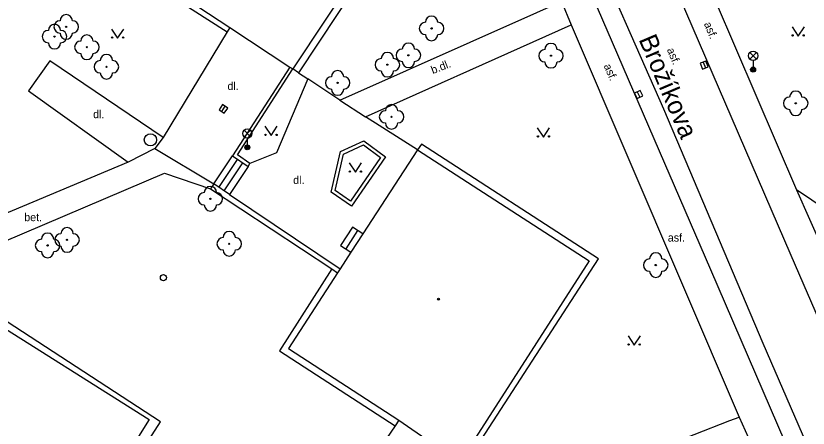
# Model space of a CAD drawing. Extents: x -598233 to -596890, y -1157848 to -1156431.
# Drawn here: x -597069.8 to -597005.4, y -1157291.6 to -1157258 of the extents above; entities that cross this region are included whole.
import ezdxf

# ---------------------------------------------------------------- set-up
doc = ezdxf.new("R2010")
doc.units = 0
for name, color, linetype in [('Level 10', 7, 'Continuous'), ('Level 11', 7, 'Continuous'), ('Level 22', 7, 'Continuous'), ('Level 27', 7, 'Continuous'), ('Level 28', 7, 'Continuous'), ('Level 33', 7, 'Continuous'), ('Level 36', 7, 'Continuous'), ('Level 39', 7, 'Continuous'), ('Level 40', 7, 'Continuous'), ('Level 49', 7, 'Continuous'), ('Level 5', 7, 'Continuous'), ('Level 7', 7, 'Continuous')]:
    doc.layers.add(name, color=color, linetype=linetype)

msp = doc.modelspace()

# ---------------------------------------------------------------- linework, layer by layer
at = {"layer": 'Level 10'}
for points in [[(-596978.51, -1157343.1), (-596987.4699, -1157321.85), (-596994.96, -1157304.88), (-597006.82, -1157277.51), (-597027.09, -1157230.49), (-597027.58, -1157229.36), (-597027.95, -1157228.5)], [(-596982.87, -1157349.46), (-597001.19, -1157306.9), (-597013.35, -1157278.68), (-597025.06, -1157251.55), (-597033.38, -1157232.27)]]:
    msp.add_lwpolyline(points, dxfattribs=at)
at = {"layer": 'Level 11'}
for points in [[(-596978.34, -1157359.07), (-596980.98, -1157352.99), (-596979.84, -1157352.29), (-596985.46, -1157339.2199), (-596993.35, -1157321.19), (-597001.74, -1157301.65), (-597009.1, -1157284.67), (-597017.17, -1157265.62), (-597023.63, -1157250.92), (-597030.55, -1157234.63), (-597032.4, -1157230.67), (-597033.51, -1157229.25), (-597034.7199, -1157228.04), (-597036.2199, -1157226.95), (-597036.64, -1157226.73), (-597037.78, -1157226.14), (-597039.25, -1157225.6), (-597041.06, -1157225.24), (-597042.55, -1157225.13)], [(-597050.11, -1157236.6599), (-597045, -1157240), (-597035.83, -1157246), (-597037.21, -1157248.09), (-597046.84, -1157262.6599)], [(-597017.95, -1157245.2199), (-597006.39, -1157272.19)], [(-597057.08, -1157246.26), (-597061.83, -1157253.43), (-597052.64, -1157259.35)], [(-597043.48, -1157264.89), (-597027.47, -1157257.76), (-597025.4699, -1157256.87)], [(-597025.4699, -1157256.87), (-597024.69, -1157258.78)], [(-597052.4099, -1157258.98), (-597052.64, -1157259.35)], [(-597041.4, -1157266.26), (-597026.75, -1157259.7), (-597024.69, -1157258.78)], [(-597024.69, -1157258.78), (-597011.04, -1157290.6599)], [(-597052.64, -1157259.35), (-597057.83, -1157267.93)], [(-597057.83, -1157267.93), (-597067.05, -1157261.69), (-597068.76, -1157264.13)], [(-597046.84, -1157262.6599), (-597047.29, -1157262.36)], [(-597046.84, -1157262.6599), (-597046.09, -1157263.1599)], [(-597046.09, -1157263.1599), (-597048.64, -1157269.17), (-597050.78, -1157270.04)], [(-597043.48, -1157264.89), (-597046.09, -1157263.1599)], [(-597068.76, -1157264.13), (-597060.68, -1157269.94)], [(-597043.48, -1157264.89), (-597041.4, -1157266.26)], [(-597037.1599, -1157268.92), (-597041.4, -1157266.26)], [(-597057.83, -1157267.93), (-597058.5, -1157268.83)], [(-597033.24, -1157294.42), (-597022.46, -1157277.79), (-597036.86, -1157268.46), (-597037.1599, -1157268.92)], [(-597058.5, -1157268.83), (-597060.68, -1157269.94)], [(-597058.5, -1157268.83), (-597053.7199, -1157271.7)], [(-597060.68, -1157269.94), (-597079.54, -1157277.85)], [(-597053.7199, -1157271.7), (-597052.21, -1157269.43)], [(-597053.3, -1157271.98), (-597051.79, -1157269.7199)], [(-597052.87, -1157272.26), (-597051.37, -1157270)], [(-597050.94, -1157270.29), (-597052.44, -1157272.55)], [(-597077.39, -1157279.19), (-597057.73, -1157270.83)], [(-597057.73, -1157270.83), (-597054, -1157272.11)], [(-596998.79, -1157277.27), (-597003.89, -1157273.86), (-597006.39, -1157272.19)], [(-597006.39, -1157272.19), (-597004.27, -1157276.94)], [(-597041.62, -1157275.75), (-597042.46, -1157275.2199), (-597043.42, -1157276.7199), (-597042.59, -1157277.25)], [(-597042.04, -1157275.48), (-597043, -1157276.98)], [(-597044.13, -1157278.61), (-597048.39, -1157285.27), (-597038.99, -1157291.36)], [(-597068.78, -1157307.79), (-597058.04, -1157291.05), (-597072.39, -1157281.68), (-597072.7199, -1157282.18)], [(-597038.69, -1157290.9), (-597038.99, -1157291.36)], [(-597028.69, -1157297.42), (-597014.7, -1157292.06), (-597011.79, -1157290.94), (-597011.04, -1157290.6599)], [(-597011.04, -1157290.6599), (-597010.32, -1157292.29)], [(-597038.99, -1157291.36), (-597042.52, -1157296.5)]]:
    msp.add_lwpolyline(points, dxfattribs=at)
at = {"layer": 'Level 22'}
for centre in [(-597065.71, -1157258.94), (-597036.03, -1157259.06), (-597066.6599, -1157259.73), (-597064.03, -1157260.59), (-597037.9099, -1157261.25), (-597026.33, -1157261.28), (-597062.44, -1157262.18), (-597039.62, -1157262.01), (-597043.6599, -1157263.49), (-597006.45, -1157265.15), (-597039.28, -1157266.25), (-597054, -1157272.9099), (-597065.64, -1157276.25), (-597067.2199, -1157276.7), (-597052.4699, -1157276.57), (-597017.82, -1157278.3)]:
    msp.add_circle(centre, 0.05, dxfattribs=at)
for centre, start, end in [((-597066.21, -1157258.94), 90, 270), ((-597065.71, -1157258.44), 0, 180), ((-597065.21, -1157258.94), 270, 90), ((-597036.03, -1157258.56), 0, 180), ((-597066.6599, -1157259.23), 0, 180), ((-597036.53, -1157259.06), 90, 270), ((-597035.53, -1157259.06), 270, 90), ((-597067.1599, -1157259.73), 90, 270), ((-597065.71, -1157259.44), 180, 0), ((-597066.1599, -1157259.73), 270, 90), ((-597064.03, -1157260.09), 0, 180), ((-597036.03, -1157259.56), 180, 0), ((-597066.6599, -1157260.23), 180, 0), ((-597064.53, -1157260.59), 90, 270), ((-597063.53, -1157260.59), 270, 90), ((-597037.9099, -1157260.75), 0, 180), ((-597026.33, -1157260.78), 0, 180), ((-597039.62, -1157261.51), 0, 180), ((-597038.4099, -1157261.25), 90, 270), ((-597037.4099, -1157261.25), 270, 90), ((-597026.83, -1157261.28), 90, 270), ((-597025.83, -1157261.28), 270, 90), ((-597064.03, -1157261.09), 180, 0), ((-597062.44, -1157261.68), 0, 180), ((-597040.12, -1157262.01), 90, 270), ((-597039.12, -1157262.01), 270, 90), ((-597062.94, -1157262.18), 90, 270), ((-597061.94, -1157262.18), 270, 90), ((-597037.9099, -1157261.75), 180, 0), ((-597026.33, -1157261.78), 180, 0), ((-597062.44, -1157262.68), 180, 0), ((-597043.6599, -1157262.99), 0, 180), ((-597039.62, -1157262.51), 180, 0), ((-597044.1599, -1157263.49), 90, 270), ((-597043.1599, -1157263.49), 270, 90), ((-597043.6599, -1157263.99), 180, 0), ((-597006.45, -1157264.65), 0, 180), ((-597006.95, -1157265.15), 90, 270), ((-597005.95, -1157265.15), 270, 90), ((-597039.28, -1157265.75), 0, 180), ((-597039.78, -1157266.25), 90, 270), ((-597038.78, -1157266.25), 270, 90), ((-597006.45, -1157265.65), 180, 0), ((-597039.28, -1157266.75), 180, 0), ((-597054, -1157272.4099), 0, 180), ((-597054.5, -1157272.9099), 90, 270), ((-597053.5, -1157272.9099), 270, 90), ((-597054, -1157273.4099), 180, 0), ((-597067.2199, -1157276.2), 0, 180), ((-597066.14, -1157276.25), 90, 270), ((-597065.64, -1157275.75), 0, 180), ((-597065.14, -1157276.25), 270, 90), ((-597052.4699, -1157276.07), 0, 180), ((-597067.7199, -1157276.7), 90, 270), ((-597066.7199, -1157276.7), 270, 90), ((-597052.9699, -1157276.57), 90, 270), ((-597051.9699, -1157276.57), 270, 90), ((-597065.64, -1157276.75), 180, 0), ((-597052.4699, -1157277.07), 180, 0), ((-597067.2199, -1157277.2), 180, 0), ((-597017.82, -1157277.8), 0, 180), ((-597018.32, -1157278.3), 90, 270), ((-597017.32, -1157278.3), 270, 90), ((-597017.82, -1157278.8), 180, 0)]:
    msp.add_arc(centre, 0.5, start, end, dxfattribs=at)
at = {"layer": 'Level 27'}
for p, q in [((-597013.9714, -1157261.8073), (-597013.7886, -1157262.2727)), ((-597019.3189, -1157264.205), (-597019.1011, -1157264.655)), ((-597053.0801, -1157265.8071), (-597052.7999, -1157265.3929))]:
    msp.add_line(p, q, dxfattribs=at)
for points in [[(-597014.2041, -1157261.8987), (-597014.0213, -1157262.3641), (-597013.5559, -1157262.1813), (-597013.7387, -1157261.7159)], [(-597019.5439, -1157264.3138), (-597019.3262, -1157264.7639), (-597018.8761, -1157264.5462), (-597019.0938, -1157264.0961)], [(-597052.873, -1157265.9472), (-597052.5928, -1157265.533), (-597053.007, -1157265.2528), (-597053.2872, -1157265.667)]]:
    msp.add_lwpolyline(points, close=True, dxfattribs=at)
msp.add_circle((-597058.87, -1157268.12), 0.5, dxfattribs=at)
at = {"layer": 'Level 28'}
msp.add_circle((-597057.81, -1157279.32), 0.25, dxfattribs=at)
at = {"layer": 'Level 33'}
for p, q in [((-597010.1749, -1157261.5499), (-597009.6449, -1157261.0199)), ((-597010.1749, -1157261.0199), (-597009.6449, -1157261.5499)), ((-597009.9099, -1157261.6599), (-597009.9099, -1157262.4099)), ((-597051.265, -1157267.87), (-597050.735, -1157267.34)), ((-597051.265, -1157267.34), (-597050.735, -1157267.87)), ((-597051, -1157267.98), (-597051, -1157268.73))]:
    msp.add_line(p, q, dxfattribs=at)
for centre, radius in [((-597009.9099, -1157261.2849), 0.375), ((-597009.9099, -1157262.4099), 0.2), ((-597009.9099, -1157262.4099), 0.1445), ((-597009.9099, -1157262.4099), 0.0876), ((-597051, -1157267.605), 0.375), ((-597051, -1157268.73), 0.2), ((-597051, -1157268.73), 0.1445), ((-597051, -1157268.73), 0.0876)]:
    msp.add_circle(centre, radius, dxfattribs=at)
at = {"layer": 'Level 36'}
for points in [[(-597006.75, -1157258.93), (-597006.25, -1157259.68), (-597005.75, -1157258.93)], [(-597062.03, -1157259.11), (-597061.53, -1157259.86), (-597061.03, -1157259.11)], [(-597049.57, -1157267.02), (-597049.07, -1157267.77), (-597048.57, -1157267.02)], [(-597027.44, -1157267.14), (-597026.94, -1157267.89), (-597026.44, -1157267.14)], [(-597042.7199, -1157270), (-597042.2199, -1157270.75), (-597041.7199, -1157270)], [(-597020.07, -1157284.05), (-597019.57, -1157284.8), (-597019.07, -1157284.05)]]:
    msp.add_lwpolyline(points, dxfattribs=at)
for centre in [(-597006.7002, -1157259.6298), (-597005.8008, -1157259.6298), (-597061.9802, -1157259.8098), (-597061.0808, -1157259.8098), (-597049.5202, -1157267.7198), (-597048.6208, -1157267.7198), (-597027.3902, -1157267.8398), (-597026.4908, -1157267.8398), (-597042.6701, -1157270.6998), (-597041.7707, -1157270.6998), (-597020.0202, -1157284.7498), (-597019.1208, -1157284.7498)]:
    msp.add_circle(centre, 0.05, dxfattribs=at)
at = {"layer": 'Level 39'}
for radius in [0.09, 0.0398]:
    msp.add_circle((-597035.4699, -1157281.07), radius, dxfattribs=at)
at = {"layer": 'Level 5'}
for points in [[(-597036.59, -1157246.1599), (-597047.29, -1157262.36)], [(-597061.07, -1157253.28), (-597052.4099, -1157258.98)], [(-597052.4099, -1157258.98), (-597047.54, -1157262.2)], [(-597047.54, -1157262.2), (-597047.29, -1157262.36)], [(-597037.1599, -1157268.92), (-597041.62, -1157275.75)], [(-597037.1599, -1157268.92), (-597023.23, -1157277.95)], [(-597041.62, -1157275.75), (-597042.59, -1157277.25)], [(-597042.59, -1157277.25), (-597043.46, -1157278.6)], [(-597023.23, -1157277.95), (-597033.67, -1157294.25)], [(-597043.67, -1157278.94), (-597047.64, -1157285.09)], [(-597043.46, -1157278.6), (-597043.67, -1157278.94)], [(-597072.7199, -1157282.18), (-597058.98, -1157290.85)], [(-597047.64, -1157285.09), (-597038.69, -1157290.9)], [(-597058.98, -1157290.85), (-597069.33, -1157307.42)], [(-597038.69, -1157290.9), (-597033.94, -1157294.17)]]:
    msp.add_lwpolyline(points, dxfattribs=at)
at = {"layer": 'Level 7'}
for points in [[(-597047.54, -1157262.2), (-597052.21, -1157269.43)], [(-597050.78, -1157270.04), (-597051.8, -1157269.35), (-597047.29, -1157262.36)], [(-597043.44, -1157269.07), (-597041.54, -1157268.19), (-597039.76, -1157269.49), (-597042.54, -1157273.52), (-597044.19, -1157272.38), (-597043.44, -1157269.07)], [(-597043.18, -1157269.28), (-597041.57, -1157268.53), (-597040.17, -1157269.56), (-597042.62, -1157273.1), (-597043.85, -1157272.25), (-597043.18, -1157269.28)], [(-597052.21, -1157269.43), (-597050.94, -1157270.29)], [(-597050.94, -1157270.29), (-597050.78, -1157270.04)], [(-597053.7199, -1157271.7), (-597054, -1157272.11)], [(-597052.44, -1157272.55), (-597053.7199, -1157271.7)], [(-597054, -1157272.11), (-597044.13, -1157278.61)], [(-597052.44, -1157272.55), (-597043.46, -1157278.6)], [(-597044.13, -1157278.61), (-597043.67, -1157278.94)]]:
    msp.add_lwpolyline(points, dxfattribs=at)

# ---------------------------------------------------------------- texts
at = {"layer": 'Level 40'}
for s, rotation, p in [('asf.', 292.578877, (-597013.92, -1157258.69)), ('asf.', 292.578877, (-597016.93, -1157260.79)), ('b.dl.', 21.271, (-597035.93, -1157262.78)), ('asf.', 293.179066, (-597022.06, -1157262.1))]:
    msp.add_text(s, height=0.65, rotation=rotation, dxfattribs=at).set_placement(p)
for s, p in [('dl.', (-597052.61, -1157264.07)), ('dl.', (-597063.52, -1157266.36)), ('dl.', (-597047.27, -1157271.71)), ('bet.', (-597069.12, -1157274.73)), ('asf.', (-597016.84, -1157276.39))]:
    msp.add_text(s, height=0.65, dxfattribs=at).set_placement(p)
at = {"layer": 'Level 49'}
msp.add_text('Brožíkova', height=1.5, rotation=293, dxfattribs=at).set_placement((-597019.23, -1157259.95))

doc.saveas('drawing.dxf')
